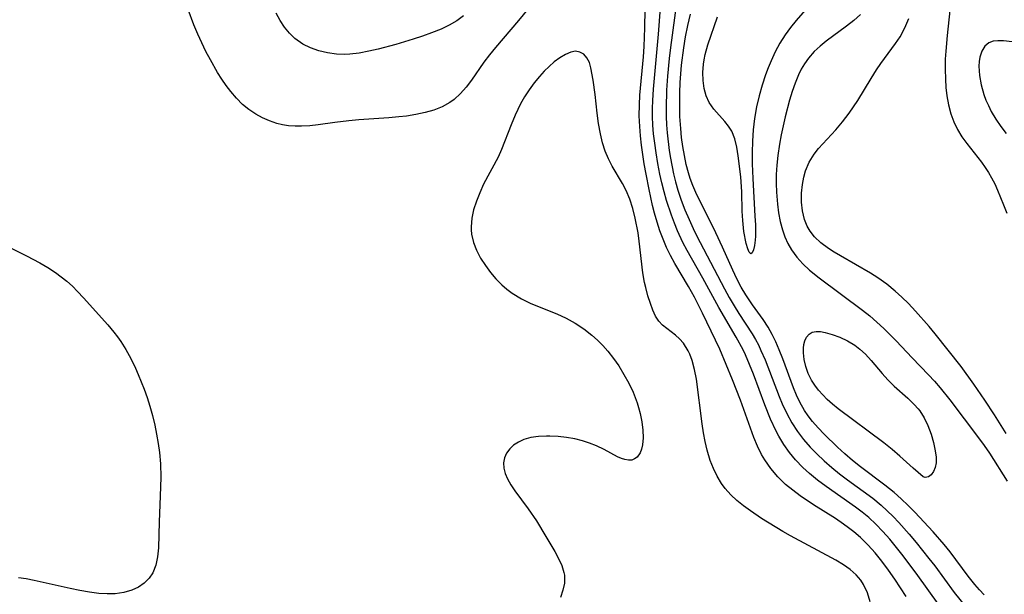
# Model space of a CAD drawing. Header units: inches. Extents: x 1073367 to 1082519, y 1569854 to 1574957.
# Tile 468 of 565: x 1079662 to 1079833, y 1573421 to 1573520. Entities that reach past the tile are written whole.
import ezdxf

# ---------------------------------------------------------------- set-up
doc = ezdxf.new("R2010")
doc.units = ezdxf.units.IN
doc.header["$MEASUREMENT"] = 0
doc.layers.add('CGG_CurvaNivelLidar_v1', color=7, linetype='Continuous', lineweight=30, true_color=0x008008)

msp = doc.modelspace()

# ---------------------------------------------------------------- linework, layer by layer
at = {"layer": 'CGG_CurvaNivelLidar_v1'}
for points in [[(1079800.0308, 1573524.2229, 70), (1079796.5117, 1573520.1521, 70), (1079795.5296, 1573518.9343, 70), (1079794.611, 1573517.6722, 70), (1079793.7034, 1573516.2279, 70), (1079792.8915, 1573514.7226, 70), (1079792.1675, 1573513.166, 70), (1079791.6718, 1573511.9511, 70), (1079791.2162, 1573510.7156, 70), (1079790.6183, 1573508.9055, 70), (1079790.0916, 1573507.0664, 70), (1079789.6463, 1573505.2011, 70), (1079789.2796, 1573503.1716, 70), (1079789.051, 1573501.1679, 70), (1079788.931, 1573499.2291, 70), (1079788.8847, 1573497.2791, 70), (1079788.8953, 1573495.3255, 70), (1079788.9782, 1573492.7495, 70), (1079789.3713, 1573486.2293, 70), (1079789.4317, 1573484.7423, 70), (1079789.4341, 1573482.7929, 70), (1079789.3922, 1573482.0676, 70), (1079789.2678, 1573481.1239, 70), (1079789.085, 1573480.3814, 70), (1079788.8649, 1573479.8933, 70), (1079788.6272, 1573479.7257, 70), (1079788.3628, 1573479.9704, 70), (1079788.1037, 1573480.5929, 70), (1079787.854, 1573481.5013, 70), (1079787.4571, 1573483.5544, 70), (1079787.2343, 1573485.4998, 70), (1079787.1547, 1573487.1171, 70), (1079787.0837, 1573490.475, 70), (1079786.9949, 1573492.1574, 70), (1079786.9112, 1573493.0623, 70), (1079786.4815, 1573496.6781, 70), (1079786.2306, 1573498.2048, 70), (1079785.8722, 1573499.6367, 70), (1079785.3431, 1573500.9379, 70), (1079784.7965, 1573501.8215, 70), (1079784.1554, 1573502.6337, 70), (1079782.2264, 1573504.7807, 70), (1079781.4114, 1573505.9548, 70), (1079780.8998, 1573507.1077, 70), (1079780.5615, 1573508.3725, 70), (1079780.3764, 1573509.7187, 70), (1079780.3326, 1573511.1199, 70), (1079780.4266, 1573512.553, 70), (1079780.5325, 1573513.3057, 70), (1079780.7296, 1573514.2605, 70), (1079781.2131, 1573515.9422, 70), (1079782.8772, 1573520.7713, 70)], [(1079821.416, 1573418.6824, 71.5), (1079817.3144, 1573424.3497, 71.5), (1079814.822, 1573427.6645, 71.5), (1079812.7376, 1573430.2431, 71.5), (1079811.5622, 1573431.5801, 71.5), (1079810.3329, 1573432.8576, 71.5), (1079809.0928, 1573434.0052, 71.5), (1079807.9576, 1573434.9389, 71.5), (1079806.7906, 1573435.8173, 71.5), (1079801.6835, 1573439.4024, 71.5), (1079800.2244, 1573440.5134, 71.5), (1079798.8165, 1573441.6731, 71.5), (1079797.676, 1573442.7092, 71.5), (1079796.414, 1573444.023, 71.5), (1079795.3496, 1573445.3087, 71.5), (1079794.3788, 1573446.6643, 71.5), (1079793.5098, 1573448.0876, 71.5), (1079793.0461, 1573448.9627, 71.5), (1079792.0726, 1573451.0631, 71.5), (1079791.0764, 1573453.5326, 71.5), (1079789.1102, 1573458.8547, 71.5), (1079788.4323, 1573460.5513, 71.5), (1079787.6962, 1573462.2198, 71.5), (1079787.2961, 1573463.0461, 71.5), (1079786.0992, 1573465.267, 71.5), (1079783.0965, 1573470.4093, 71.5), (1079780.3036, 1573475.5019, 71.5), (1079777.5935, 1573480.3108, 71.5), (1079776.8846, 1573481.6552, 71.5), (1079775.9352, 1573483.7135, 71.5), (1079775.3933, 1573485.0451, 71.5), (1079774.8899, 1573486.3951, 71.5), (1079774.0519, 1573488.9333, 71.5), (1079773.6184, 1573490.4527, 71.5), (1079773.2291, 1573491.9863, 71.5), (1079772.8816, 1573493.5318, 71.5), (1079772.5247, 1573495.3633, 71.5), (1079772.2177, 1573497.2046, 71.5), (1079771.983, 1573498.8623, 71.5), (1079771.7951, 1573500.5252, 71.5), (1079771.6759, 1573502.0249, 71.5), (1079771.6122, 1573503.5285, 71.5), (1079771.6077, 1573504.9076, 71.5), (1079771.6485, 1573506.2892, 71.5), (1079771.7645, 1573508.2151, 71.5), (1079771.9228, 1573510.1454, 71.5), (1079772.6327, 1573517.7651, 71.5), (1079772.9941, 1573522.3404, 71.5)], [(1079775.8494, 1573523.6227, 71), (1079774.7138, 1573515.4692, 71), (1079774.4939, 1573513.5544, 71), (1079774.2094, 1573510.5141, 71), (1079774.0495, 1573508.0689, 71), (1079773.9584, 1573505.0335, 71), (1079773.9757, 1573503.52, 71), (1079774.0418, 1573502.0868, 71), (1079774.1516, 1573500.6572, 71), (1079774.505, 1573497.639, 71), (1079774.7186, 1573496.2772, 71), (1079775.2563, 1573493.5768, 71), (1079775.6076, 1573492.165, 71), (1079776.009, 1573490.7673, 71), (1079776.5855, 1573489.0335, 71), (1079777.2317, 1573487.3231, 71), (1079777.938, 1573485.6355, 71), (1079778.8797, 1573483.5979, 71), (1079779.8573, 1573481.6633, 71), (1079784.0958, 1573473.6396, 71), (1079784.9157, 1573472.1561, 71), (1079785.7689, 1573470.6995, 71), (1079786.5853, 1573469.3863, 71), (1079788.8654, 1573465.8363, 71), (1079789.4527, 1573464.8465, 71), (1079789.9499, 1573463.9172, 71), (1079790.4118, 1573462.9655, 71), (1079791.1213, 1573461.3349, 71), (1079793.5502, 1573454.9792, 71), (1079794.0858, 1573453.6925, 71), (1079794.869, 1573452.0247, 71), (1079795.7571, 1573450.4177, 71), (1079796.7261, 1573448.9462, 71), (1079797.7981, 1573447.5449, 71), (1079798.961, 1573446.2126, 71), (1079800.0851, 1573445.0608, 71), (1079801.3863, 1573443.8296, 71), (1079802.6882, 1573442.6971, 71), (1079804.0342, 1573441.6074, 71), (1079805.4138, 1573440.5545, 71), (1079809.7799, 1573437.3429, 71), (1079811.2356, 1573436.1579, 71), (1079812.3059, 1573435.1952, 71), (1079813.3375, 1573434.1888, 71), (1079814.3344, 1573433.1449, 71), (1079816.1186, 1573431.119, 71), (1079817.3262, 1573429.6672, 71), (1079819.5331, 1573426.9195, 71), (1079820.5315, 1573425.6267, 71), (1079823.9252, 1573421.0406, 71), (1079825.8488, 1573418.578, 71)], [(1079823.3419, 1573523.4953, 71.5), (1079822.6918, 1573517.5348, 71.5), (1079822.4411, 1573514.8165, 71.5), (1079822.3635, 1573513.4614, 71.5), (1079822.3304, 1573511.7043, 71.5), (1079822.374, 1573509.9613, 71.5), (1079822.4709, 1573508.5218, 71.5), (1079822.635, 1573507.1027, 71.5), (1079822.9269, 1573505.5006, 71.5), (1079823.3452, 1573503.9466, 71.5), (1079823.8558, 1573502.5691, 71.5), (1079824.4818, 1573501.2512, 71.5), (1079825.2183, 1573500.0018, 71.5), (1079826.0722, 1573498.8037, 71.5), (1079828.6183, 1573495.601, 71.5), (1079829.284, 1573494.6784, 71.5), (1079829.861, 1573493.8, 71.5), (1079830.3907, 1573492.9, 71.5), (1079830.9456, 1573491.8203, 71.5), (1079831.4394, 1573490.7243, 71.5), (1079832.4387, 1573488.1744, 71.5), (1079833.0419, 1573486.7621, 71.5)], [(1079749.9611, 1573522.1026, 72), (1079748.3461, 1573520.129, 72), (1079744.3761, 1573515.4813, 72), (1079743.3508, 1573514.2102, 72), (1079742.3719, 1573512.922, 72), (1079740.1961, 1573509.8281, 72), (1079739.278, 1573508.6043, 72), (1079738.3032, 1573507.4716, 72), (1079737.2335, 1573506.4723, 72), (1079736.4805, 1573505.9225, 72), (1079735.1497, 1573505.1903, 72), (1079733.7086, 1573504.6218, 72), (1079732.1834, 1573504.1819, 72), (1079730.5947, 1573503.8438, 72), (1079728.959, 1573503.5885, 72), (1079727.6293, 1573503.4348, 72), (1079725.9102, 1573503.2857, 72), (1079720.683, 1573502.9292, 72), (1079718.9419, 1573502.775, 72), (1079716.5457, 1573502.4873, 72), (1079713.6354, 1573502.0743, 72), (1079712.1999, 1573501.9081, 72), (1079710.7772, 1573501.814, 72), (1079709.6383, 1573501.8151, 72), (1079708.5128, 1573501.9005, 72), (1079707.4762, 1573502.0667, 72), (1079706.4593, 1573502.3154, 72), (1079705.2062, 1573502.7423, 72), (1079703.9941, 1573503.2811, 72), (1079702.8279, 1573503.9199, 72), (1079701.6501, 1573504.7007, 72), (1079700.5481, 1573505.5929, 72), (1079699.4779, 1573506.6612, 72), (1079698.4846, 1573507.8323, 72), (1079697.6869, 1573508.8835, 72), (1079696.9256, 1573509.9799, 72), (1079696.2022, 1573511.1163, 72), (1079694.9535, 1573513.3185, 72), (1079694.1932, 1573514.7866, 72), (1079693.468, 1573516.2791, 72), (1079692.783, 1573517.7931, 72), (1079692.1104, 1573519.4042, 72), (1079691.1007, 1573522.0257, 72)], [(1079738.8197, 1573520.9348, 71.5), (1079737.678, 1573520.0855, 71.5), (1079736.3582, 1573519.3208, 71.5), (1079734.9473, 1573518.6596, 71.5), (1079733.2643, 1573517.9857, 71.5), (1079731.7092, 1573517.4243, 71.5), (1079730.121, 1573516.8964, 71.5), (1079727.1151, 1573516.0042, 71.5), (1079724.0595, 1573515.1898, 71.5), (1079722.4073, 1573514.7988, 71.5), (1079720.7613, 1573514.4857, 71.5), (1079719.1231, 1573514.2922, 71.5), (1079718.2067, 1573514.2534, 71.5), (1079716.7963, 1573514.3048, 71.5), (1079715.249, 1573514.5195, 71.5), (1079713.7493, 1573514.8871, 71.5), (1079712.3157, 1573515.4004, 71.5), (1079710.9714, 1573516.0623, 71.5), (1079709.6056, 1573517.0039, 71.5), (1079708.65, 1573517.9303, 71.5), (1079707.8035, 1573518.9889, 71.5), (1079707.0483, 1573520.1504, 71.5), (1079706.3713, 1573521.3915, 71.5)], [(1079815.5919, 1573420.3093, 72), (1079813.5981, 1573423.3389, 72), (1079812.5151, 1573424.904, 72), (1079811.3807, 1573426.4293, 72), (1079810.2195, 1573427.8699, 72), (1079808.9933, 1573429.244, 72), (1079807.6842, 1573430.5281, 72), (1079806.4925, 1573431.5397, 72), (1079805.6101, 1573432.226, 72), (1079804.7033, 1573432.8856, 72), (1079803.3132, 1573433.8191, 72), (1079799.4989, 1573436.2328, 72), (1079797.205, 1573437.779, 72), (1079795.9126, 1573438.7353, 72), (1079794.6853, 1573439.7547, 72), (1079793.3403, 1573441.0715, 72), (1079792.1256, 1573442.4983, 72), (1079791.0536, 1573444.0287, 72), (1079790.5074, 1573444.9615, 72), (1079789.8074, 1573446.3888, 72), (1079789.196, 1573447.8713, 72), (1079786.8525, 1573454.3731, 72), (1079785.4582, 1573457.8616, 72), (1079783.2483, 1573463.1775, 72), (1079780.2864, 1573469.4023, 72), (1079778.8828, 1573472.2049, 72), (1079777.8512, 1573474.0637, 72), (1079775.4505, 1573478.0585, 72), (1079774.707, 1573479.4169, 72), (1079774.0396, 1573480.8059, 72), (1079773.4393, 1573482.2305, 72), (1079772.8973, 1573483.6843, 72), (1079772.3955, 1573485.2044, 72), (1079771.9486, 1573486.7469, 72), (1079771.6036, 1573488.1061, 72), (1079771.0007, 1573490.8564, 72), (1079770.4892, 1573493.5136, 72), (1079770.1847, 1573495.2822, 72), (1079769.7036, 1573498.534, 72), (1079769.5165, 1573500.1638, 72), (1079769.3805, 1573501.7961, 72), (1079769.3084, 1573503.6264, 72), (1079769.3393, 1573505.5299, 72), (1079769.4351, 1573507.2185, 72), (1079770.0208, 1573513.8303, 72), (1079770.153, 1573515.6358, 72), (1079770.3015, 1573518.8653, 72), (1079770.3152, 1573522.0524, 72)], [(1079829.1271, 1573420.6078, 70.5), (1079828.2991, 1573421.5066, 70.5), (1079827.4986, 1573422.4322, 70.5), (1079826.352, 1573423.8546, 70.5), (1079823.1786, 1573428.0672, 70.5), (1079822.1527, 1573429.3393, 70.5), (1079820.2676, 1573431.5165, 70.5), (1079817.0995, 1573434.9306, 70.5), (1079815.9314, 1573436.1157, 70.5), (1079814.7321, 1573437.2613, 70.5), (1079813.489, 1573438.352, 70.5), (1079811.8658, 1573439.6297, 70.5), (1079807.6389, 1573442.7881, 70.5), (1079806.2479, 1573443.9181, 70.5), (1079804.9558, 1573445.051, 70.5), (1079803.6987, 1573446.2147, 70.5), (1079801.371, 1573448.4601, 70.5), (1079800.3128, 1573449.5488, 70.5), (1079799.3179, 1573450.682, 70.5), (1079798.6053, 1573451.608, 70.5), (1079797.9532, 1573452.5764, 70.5), (1079797.1533, 1573453.9887, 70.5), (1079796.5671, 1573455.219, 70.5), (1079796.0376, 1573456.4827, 70.5), (1079794.1972, 1573461.5042, 70.5), (1079793.5791, 1573463.0886, 70.5), (1079792.9978, 1573464.4339, 70.5), (1079792.36, 1573465.7407, 70.5), (1079791.6502, 1573466.9968, 70.5), (1079790.783, 1573468.3073, 70.5), (1079788.9296, 1573470.8638, 70.5), (1079787.7637, 1573472.6185, 70.5), (1079786.9886, 1573473.9469, 70.5), (1079786.2397, 1573475.3811, 70.5), (1079785.5401, 1573476.8494, 70.5), (1079783.7352, 1573480.8763, 70.5), (1079782.5746, 1573483.367, 70.5), (1079781.1003, 1573486.4255, 70.5), (1079779.7568, 1573489.0203, 70.5), (1079779.1211, 1573490.3315, 70.5), (1079778.6045, 1573491.5379, 70.5), (1079778.1483, 1573492.7715, 70.5), (1079777.831, 1573493.7714, 70.5), (1079777.4478, 1573495.2142, 70.5), (1079777.1231, 1573496.739, 70.5), (1079776.8616, 1573498.2837, 70.5), (1079776.6542, 1573499.8435, 70.5), (1079776.4951, 1573501.4147, 70.5), (1079776.3582, 1573503.5181, 70.5), (1079776.3245, 1573504.6309, 70.5), (1079776.3373, 1573507.5835, 70.5), (1079776.4092, 1573509.4234, 70.5), (1079776.6362, 1573512.3832, 70.5), (1079777.018, 1573515.3764, 70.5), (1079777.3506, 1573517.3372, 70.5), (1079777.7362, 1573519.2885, 70.5), (1079778.1639, 1573521.2282, 70.5)], [(1079807.6739, 1573521.1703, 70.5), (1079806.4953, 1573520.1246, 70.5), (1079805.2385, 1573519.143, 70.5), (1079801.7331, 1573516.5754, 70.5), (1079800.66, 1573515.7032, 70.5), (1079799.657, 1573514.77, 70.5), (1079798.6495, 1573513.6258, 70.5), (1079797.9312, 1573512.6044, 70.5), (1079797.3919, 1573511.6791, 70.5), (1079796.9116, 1573510.7122, 70.5), (1079796.3239, 1573509.3068, 70.5), (1079795.8098, 1573507.8493, 70.5), (1079795.3481, 1573506.3529, 70.5), (1079794.5777, 1573503.4631, 70.5), (1079793.8933, 1573500.301, 70.5), (1079793.6109, 1573498.703, 70.5), (1079793.3305, 1573496.7186, 70.5), (1079793.1658, 1573495.0864, 70.5), (1079793.0686, 1573493.4542, 70.5), (1079793.0471, 1573491.9067, 70.5), (1079793.0927, 1573490.3673, 70.5), (1079793.2588, 1573488.3096, 70.5), (1079793.4663, 1573486.7895, 70.5), (1079793.7548, 1573485.3006, 70.5), (1079794.1403, 1573483.8533, 70.5), (1079794.5634, 1573482.6531, 70.5), (1079795.0793, 1573481.5012, 70.5), (1079795.697, 1573480.4074, 70.5), (1079796.6134, 1573479.1409, 70.5), (1079797.6695, 1573477.9655, 70.5), (1079798.8366, 1573476.8692, 70.5), (1079800.474, 1573475.54, 70.5), (1079808.0165, 1573469.9483, 70.5), (1079809.281, 1573468.9374, 70.5), (1079810.5124, 1573467.8878, 70.5), (1079811.7062, 1573466.7982, 70.5), (1079813.8567, 1573464.6415, 70.5), (1079816.6435, 1573461.6702, 70.5), (1079819.4573, 1573458.7292, 70.5), (1079820.4653, 1573457.6304, 70.5), (1079821.4499, 1573456.5102, 70.5), (1079823.1482, 1573454.4376, 70.5), (1079828.1467, 1573447.8379, 70.5), (1079829.1018, 1573446.5059, 70.5), (1079830.0226, 1573445.1481, 70.5), (1079833.0868, 1573440.3023, 70.5)], [(1079832.8959, 1573448.5508, 71), (1079830.8836, 1573451.7922, 71), (1079829.2269, 1573454.3473, 71), (1079827.3337, 1573457.1015, 71), (1079825.0978, 1573460.165, 71), (1079820.6332, 1573465.8231, 71), (1079819.5467, 1573467.1314, 71), (1079817.218, 1573469.7714, 71), (1079815.9644, 1573471.0839, 71), (1079814.8258, 1573472.1817, 71), (1079813.6527, 1573473.235, 71), (1079812.1984, 1573474.4446, 71), (1079810.6832, 1573475.559, 71), (1079809.3912, 1573476.3795, 71), (1079804.1916, 1573479.3533, 71), (1079803.1209, 1573479.9927, 71), (1079802.0925, 1573480.6547, 71), (1079800.8062, 1573481.6125, 71), (1079799.6817, 1573482.6786, 71), (1079798.9287, 1573483.647, 71), (1079798.4438, 1573484.4979, 71), (1079797.9743, 1573485.6715, 71), (1079797.6192, 1573487.1324, 71), (1079797.4465, 1573488.652, 71), (1079797.4374, 1573490.2005, 71), (1079797.5861, 1573491.7505, 71), (1079797.8216, 1573492.9643, 71), (1079798.147, 1573494.0742, 71), (1079798.7825, 1573495.5709, 71), (1079799.6191, 1573496.968, 71), (1079800.3943, 1573497.9666, 71), (1079803.3581, 1573501.2124, 71), (1079804.5493, 1573502.6052, 71), (1079805.6849, 1573504.0638, 71), (1079806.4601, 1573505.1673, 71), (1079807.197, 1573506.2984, 71), (1079809.5271, 1573510.102, 71), (1079810.4638, 1573511.5756, 71), (1079811.2116, 1573512.6798, 71), (1079813.7536, 1573516.1316, 71), (1079814.5263, 1573517.3172, 71), (1079815.3576, 1573518.8739, 71), (1079816.05, 1573520.5078, 71)], [(1079833.9697, 1573516.4163, 72), (1079832.4426, 1573516.588, 72), (1079831.4855, 1573516.6201, 72), (1079830.634, 1573516.5345, 72), (1079829.9044, 1573516.2749, 72), (1079829.2124, 1573515.6828, 72), (1079828.7037, 1573514.8301, 72), (1079828.369, 1573513.7797, 72), (1079828.2485, 1573513.0492, 72), (1079828.1948, 1573512.2012, 72), (1079828.2802, 1573510.6371, 72), (1079828.5662, 1573509.0025, 72), (1079829.0369, 1573507.3442, 72), (1079829.404, 1573506.3583, 72), (1079829.8265, 1573505.3823, 72), (1079830.3306, 1573504.3647, 72), (1079831.0994, 1573503.0659, 72), (1079831.9701, 1573501.7989, 72), (1079832.9119, 1573500.5539, 72)], [(1079809.3563, 1573419.4059, 72.5), (1079808.8674, 1573420.9476, 72.5), (1079808.1578, 1573422.4364, 72.5), (1079807.6983, 1573423.1428, 72.5), (1079806.9112, 1573424.0908, 72.5), (1079805.8859, 1573425.017, 72.5), (1079804.7331, 1573425.8329, 72.5), (1079803.3615, 1573426.64, 72.5), (1079795.5449, 1573430.8218, 72.5), (1079794.2026, 1573431.589, 72.5), (1079790.4933, 1573433.8674, 72.5), (1079788.5704, 1573435.1639, 72.5), (1079787.3816, 1573436.0526, 72.5), (1079786.2494, 1573436.9828, 72.5), (1079785.1936, 1573437.965, 72.5), (1079784.2243, 1573439.0376, 72.5), (1079783.5711, 1573439.9314, 72.5), (1079782.8179, 1573441.1785, 72.5), (1079782.1646, 1573442.5035, 72.5), (1079781.6109, 1573443.8938, 72.5), (1079781.0684, 1573445.6741, 72.5), (1079780.7228, 1573447.1824, 72.5), (1079780.4436, 1573448.7186, 72.5), (1079780.2089, 1573450.2708, 72.5), (1079779.2154, 1573457.9727, 72.5), (1079778.9113, 1573459.6572, 72.5), (1079778.4908, 1573461.2433, 72.5), (1079778.0715, 1573462.3382, 72.5), (1079777.7901, 1573462.9174, 72.5), (1079776.9624, 1573464.2151, 72.5), (1079776.3022, 1573464.9635, 72.5), (1079775.5877, 1573465.6204, 72.5), (1079773.3241, 1573467.3554, 72.5), (1079772.6802, 1573468.0129, 72.5), (1079772.1057, 1573468.9101, 72.5), (1079771.6425, 1573469.9601, 72.5), (1079771.2343, 1573471.1256, 72.5), (1079770.8167, 1573472.4581, 72.5), (1079770.4313, 1573473.8679, 72.5), (1079770.2371, 1573474.7142, 72.5), (1079769.9445, 1573476.4419, 72.5), (1079769.3162, 1573481.9142, 72.5), (1079769.09, 1573483.3743, 72.5), (1079768.5984, 1573485.871, 72.5), (1079768.1761, 1573487.547, 72.5), (1079767.6595, 1573489.1669, 72.5), (1079767.0198, 1573490.707, 72.5), (1079766.3863, 1573491.9128, 72.5), (1079764.6372, 1573494.8838, 72.5), (1079763.9484, 1573496.164, 72.5), (1079763.3691, 1573497.49, 72.5), (1079762.9141, 1573498.9693, 72.5), (1079762.5733, 1573500.5088, 72.5), (1079762.2577, 1573502.2776, 72.5), (1079762.0044, 1573504.071, 72.5), (1079761.6612, 1573507.3053, 72.5), (1079761.325, 1573509.776, 72.5), (1079760.926, 1573511.9345, 72.5), (1079760.6522, 1573512.8463, 72.5), (1079760.2376, 1573513.6617, 72.5), (1079759.6889, 1573514.2863, 72.5), (1079759.0076, 1573514.6787, 72.5), (1079758.2373, 1573514.8026, 72.5), (1079757.4174, 1573514.648, 72.5), (1079756.5456, 1573514.2729, 72.5), (1079755.5569, 1573513.6933, 72.5), (1079754.5413, 1573512.9511, 72.5), (1079753.6777, 1573512.195, 72.5), (1079752.8268, 1573511.3461, 72.5), (1079751.9928, 1573510.4226, 72.5), (1079751.0812, 1573509.3103, 72.5), (1079750.2134, 1573508.1301, 72.5), (1079749.4077, 1573506.8857, 72.5), (1079748.7463, 1573505.7098, 72.5), (1079747.7983, 1573503.7538, 72.5), (1079747.0733, 1573502.0395, 72.5), (1079745.4331, 1573497.7913, 72.5), (1079744.8245, 1573496.4299, 72.5), (1079742.3293, 1573491.7626, 72.5), (1079741.6489, 1573490.3036, 72.5), (1079741.0619, 1573488.8339, 72.5), (1079740.5911, 1573487.3556, 72.5), (1079740.2697, 1573485.8775, 72.5), (1079740.1413, 1573484.4087, 72.5), (1079740.1548, 1573483.8435, 72.5), (1079740.2335, 1573483.108, 72.5), (1079740.571, 1573481.6974, 72.5), (1079741.1084, 1573480.3176, 72.5), (1079741.8046, 1573478.9721, 72.5), (1079742.6292, 1573477.6668, 72.5), (1079743.5007, 1573476.4881, 72.5), (1079744.4601, 1573475.3653, 72.5), (1079745.5069, 1573474.3145, 72.5), (1079746.3613, 1573473.5769, 72.5), (1079747.2684, 1573472.899, 72.5), (1079748.8757, 1573471.9207, 72.5), (1079750.382, 1573471.1827, 72.5), (1079751.9393, 1573470.5275, 72.5), (1079755.0168, 1573469.3081, 72.5), (1079756.6169, 1573468.5587, 72.5), (1079758.1697, 1573467.7044, 72.5), (1079759.6769, 1573466.7298, 72.5), (1079761.1009, 1573465.6369, 72.5), (1079762.0738, 1573464.7621, 72.5), (1079762.993, 1573463.8264, 72.5), (1079763.8597, 1573462.8369, 72.5), (1079764.8323, 1573461.5859, 72.5), (1079765.7372, 1573460.2809, 72.5), (1079766.6577, 1573458.8006, 72.5), (1079767.4948, 1573457.2816, 72.5), (1079768.233, 1573455.7319, 72.5), (1079768.6078, 1573454.8213, 72.5), (1079768.9393, 1573453.9058, 72.5), (1079769.1923, 1573453.0996, 72.5), (1079769.463, 1573452.0628, 72.5), (1079769.7535, 1573450.588, 72.5), (1079769.9266, 1573449.1626, 72.5), (1079769.9722, 1573447.8183, 72.5), (1079769.871, 1573446.593, 72.5), (1079769.7099, 1573445.8677, 72.5), (1079769.4669, 1573445.2313, 72.5), (1079768.9348, 1573444.4785, 72.5), (1079768.497, 1573444.1575, 72.5), (1079767.9935, 1573443.9775, 72.5), (1079767.4319, 1573443.9474, 72.5), (1079766.8264, 1573444.0514, 72.5), (1079766.2012, 1573444.2605, 72.5), (1079765.5459, 1573444.5526, 72.5), (1079763.2159, 1573445.8022, 72.5), (1079761.9105, 1573446.439, 72.5), (1079760.7071, 1573446.9106, 72.5), (1079759.4388, 1573447.3063, 72.5), (1079758.1252, 1573447.6274, 72.5), (1079756.6825, 1573447.8883, 72.5), (1079755.2292, 1573448.0598, 72.5), (1079753.7866, 1573448.136, 72.5), (1079753.2499, 1573448.138, 72.5), (1079751.8526, 1573448.0668, 72.5), (1079750.5243, 1573447.8698, 72.5), (1079749.296, 1573447.5223, 72.5), (1079748.3576, 1573447.0923, 72.5), (1079747.5329, 1573446.5473, 72.5), (1079746.8415, 1573445.9002, 72.5), (1079746.3069, 1573445.1642, 72.5), (1079745.9448, 1573444.356, 72.5), (1079745.7765, 1573443.4934, 72.5), (1079745.8194, 1573442.5851, 72.5), (1079746.0507, 1573441.6522, 72.5), (1079746.4401, 1573440.7082, 72.5), (1079747.017, 1573439.6725, 72.5), (1079747.7105, 1573438.6368, 72.5), (1079750.0544, 1573435.5452, 72.5), (1079751.4706, 1573433.4491, 72.5), (1079753.1273, 1573430.7321, 72.5), (1079754.6541, 1573428.1247, 72.5), (1079755.3222, 1573426.8893, 72.5), (1079755.8724, 1573425.6754, 72.5), (1079756.2471, 1573424.4759, 72.5), (1079756.3282, 1573424.0317, 72.5), (1079756.3733, 1573423.5373, 72.5), (1079756.3312, 1573422.6331, 72.5), (1079756.0766, 1573421.4193, 72.5), (1079755.6636, 1573420.1775, 72.5)], [(1079657.1825, 1573482.2665, 72), (1079663.0865, 1573479.3793, 72), (1079665.4074, 1573478.1476, 72), (1079666.7739, 1573477.3439, 72), (1079668.0948, 1573476.4833, 72), (1079669.104, 1573475.7496, 72), (1079670.0726, 1573474.9691, 72), (1079671.0306, 1573474.1109, 72), (1079671.9469, 1573473.2097, 72), (1079672.9818, 1573472.1068, 72), (1079677.1812, 1573467.3975, 72), (1079678.2351, 1573466.1425, 72), (1079678.8523, 1573465.3453, 72), (1079679.4385, 1573464.5243, 72), (1079680.3076, 1573463.1507, 72), (1079681.1832, 1573461.5502, 72), (1079681.9769, 1573459.8965, 72), (1079682.4577, 1573458.7968, 72), (1079683.4774, 1573456.2506, 72), (1079684.0002, 1573454.8009, 72), (1079684.4703, 1573453.3325, 72), (1079684.9186, 1573451.6748, 72), (1079685.3075, 1573449.9986, 72), (1079685.63, 1573448.4378, 72), (1079685.9088, 1573446.8684, 72), (1079686.1276, 1573445.2903, 72), (1079686.2914, 1573443.3428, 72), (1079686.3445, 1573440.9866, 72), (1079686.2764, 1573437.6927, 72), (1079686.0774, 1573433.2602, 72), (1079685.9498, 1573428.7509, 72), (1079685.8045, 1573427.2142, 72), (1079685.5166, 1573425.7812, 72), (1079684.9994, 1573424.4583, 72), (1079684.3335, 1573423.4804, 72), (1079683.4817, 1573422.6425, 72), (1079682.4768, 1573421.9483, 72), (1079681.3433, 1573421.4095, 72), (1079679.96, 1573421.0082, 72), (1079678.4772, 1573420.8051, 72), (1079677.0672, 1573420.7804, 72), (1079675.6139, 1573420.875, 72), (1079673.9821, 1573421.0784, 72), (1079672.3263, 1573421.3586, 72), (1079670.6584, 1573421.6945, 72), (1079664.3993, 1573423.1277, 72), (1079663.0287, 1573423.3895, 72), (1079661.6772, 1573423.5825, 72)]]:
    msp.add_polyline3d(points, dxfattribs=at)
msp.add_polyline3d([(1079818.5, 1573441.0467, 70), (1079816.7753, 1573442.54, 70), (1079814.4964, 1573444.6307, 70), (1079813.1364, 1573445.8249, 70), (1079811.7012, 1573446.9689, 70), (1079803.7962, 1573452.8611, 70), (1079802.8172, 1573453.6357, 70), (1079801.9053, 1573454.4513, 70), (1079801.1264, 1573455.2682, 70), (1079800.4075, 1573456.1119, 70), (1079799.7465, 1573456.9521, 70), (1079799.1612, 1573457.8257, 70), (1079798.5908, 1573458.9735, 70), (1079798.1736, 1573460.1772, 70), (1079797.898, 1573461.3933, 70), (1079797.7649, 1573462.5786, 70), (1079797.7635, 1573463.3666, 70), (1079797.8339, 1573464.0132, 70), (1079797.9825, 1573464.605, 70), (1079798.2988, 1573465.2603, 70), (1079798.7458, 1573465.7748, 70), (1079799.3108, 1573466.115, 70), (1079799.9636, 1573466.2549, 70), (1079800.7019, 1573466.2373, 70), (1079801.5106, 1573466.1015, 70), (1079802.7618, 1573465.7584, 70), (1079804.075, 1573465.2669, 70), (1079805.399, 1573464.6355, 70), (1079806.6853, 1573463.8577, 70), (1079807.5425, 1573463.2119, 70), (1079808.52, 1573462.3111, 70), (1079809.5055, 1573461.2305, 70), (1079811.3901, 1573458.9535, 70), (1079812.3758, 1573457.8533, 70), (1079813.5076, 1573456.7637, 70), (1079815.8663, 1573454.6984, 70), (1079816.9815, 1573453.6207, 70), (1079817.6692, 1573452.8349, 70), (1079817.9426, 1573452.4804, 70), (1079818.7096, 1573451.3072, 70), (1079819.3626, 1573449.9552, 70), (1079819.9005, 1573448.486, 70), (1079820.3203, 1573446.9876, 70), (1079820.6166, 1573445.5459, 70), (1079820.7522, 1573444.4799, 70), (1079820.7621, 1573443.5182, 70), (1079820.616, 1573442.6774, 70), (1079820.3086, 1573441.9748, 70), (1079819.8906, 1573441.4396, 70), (1079819.4248, 1573441.0941, 70), (1079818.8754, 1573440.9342, 70)], close=True, dxfattribs=at)

doc.saveas('drawing.dxf')
